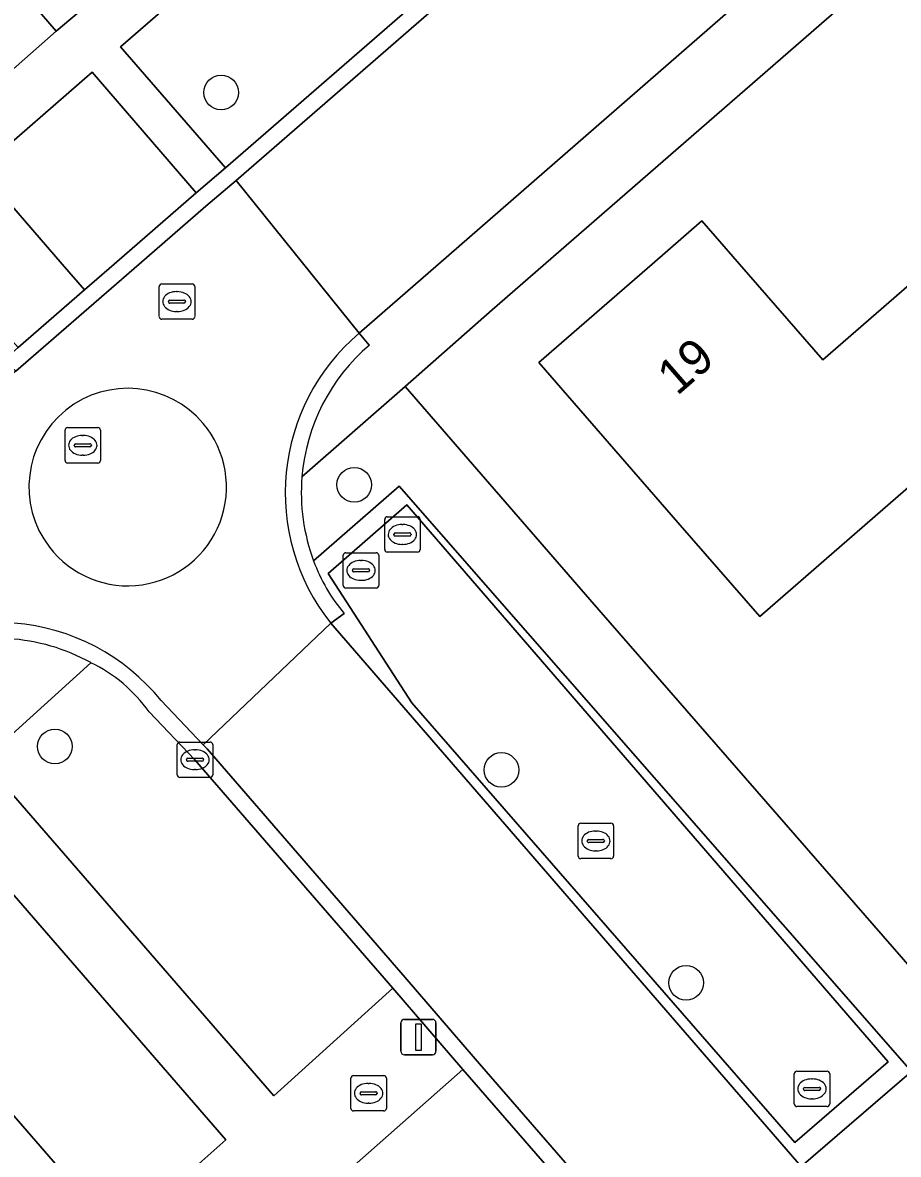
# Model space of a CAD drawing. Extents: x 155887 to 156869, y 383880 to 384678.
# Drawn here: x 156547.97 to 156572.68, y 384224.88 to 384256.81 of the extents above; entities that cross this region are included whole.
import ezdxf

# ---------------------------------------------------------------- set-up
doc = ezdxf.new("R2010")
doc.units = 0
for name, color, linetype in [('IMGEO_Boom', 7, 'Continuous'), ('IMGEO_Erf', 7, 'Continuous'), ('IMGEO_Greppel_droge_sloot', 7, 'Continuous'), ('IMGEO_Groenvoorziening', 7, 'Continuous'), ('IMGEO_Kolk', 7, 'Continuous'), ('IMGEO_Lichtmast', 7, 'Continuous'), ('IMGEO_Pand', 7, 'Continuous'), ('IMGEO_Pand_nummerreeks', 7, 'Continuous'), ('IMGEO_Parkeervlak_open', 7, 'Continuous'), ('IMGEO_Rijbaan_lokaal_gesloten', 7, 'Continuous'), ('IMGEO_Rijbaan_lokaal_open', 7, 'Continuous'), ('IMGEO_Rioolput', 7, 'Continuous'), ('IMGEO_Voetpad_open', 7, 'Continuous')]:
    doc.layers.add(name, color=color, linetype=linetype)

msp = doc.modelspace()

# ---------------------------------------------------------------- linework, layer by layer
at = {"layer": 'IMGEO_Boom'}
for centre in [(156553.569, 384254.839), (156557.327, 384243.771), (156548.879, 384236.387), (156561.479, 384235.725), (156566.689, 384229.719)]:
    msp.add_circle(centre, 0.489, dxfattribs=at)
at = {"layer": 'IMGEO_Erf'}
msp.add_lwpolyline([(156594.345, 384277.515), (156561.215, 384248.704), (156558.76, 384246.548), (156563.978, 384240.532), (156574.484, 384228.473), (156587.627, 384239.917), (156586.646, 384241.04), (156581.737, 384246.69), (156578.131, 384243.558), (156577.527, 384243.033), (156575.401, 384241.186), (156573.109, 384243.825), (156568.767, 384240.052), (156566.458, 384242.709), (156562.538, 384247.22), (156565.732, 384250), (156567.133, 384251.22), (156568.194, 384250), (156570.545, 384247.296), (156572.983, 384249.416), (156573.655, 384250), (156577.743, 384253.555), (156580.226, 384255.714), (156576.801, 384259.602)], dxfattribs=at)
at = {"layer": 'IMGEO_Greppel_droge_sloot'}
msp.add_lwpolyline([(156569.76, 384225.216), (156572.388, 384227.485), (156558.809, 384243.203), (156556.589, 384241.267), (156558.952, 384237.62)], close=True, dxfattribs=at)
at = {"layer": 'IMGEO_Groenvoorziening'}
for points in [[(156542.839, 384263.604), (156540.033, 384261.326), (156540.64, 384260.627), (156540.212, 384260.209), (156545.764, 384253.8), (156548.914, 384256.57)], [(156549.928, 384255.411), (156546.774, 384252.671), (156549.083, 384250), (156549.715, 384249.269), (156550.555, 384250), (156552.862, 384252.007)], [(156558.809, 384243.203), (156572.388, 384227.485), (156569.76, 384225.216), (156558.952, 384237.62), (156556.589, 384241.267)], [(156550.654, 384222.583), (156553.701, 384225.286), (156544.066, 384236.402), (156540.977, 384233.732), (156543.926, 384230.326), (156544.012, 384230.409), (156544.577, 384229.751), (156544.493, 384229.68)]]:
    msp.add_lwpolyline(points, close=True, dxfattribs=at)
for points in [[(156558.594, 384243.734), (156556.18, 384241.625)], [(156557.044, 384240.143), (156556.665, 384239.864), (156569.935, 384224.54), (156573.048, 384227.214), (156558.594, 384243.734)]]:
    msp.add_lwpolyline(points, dxfattribs=at)
msp.add_arc((156560.678, 384243.254), 4.784, 199.913, 220.571, dxfattribs=at)
at = {"layer": 'IMGEO_Kolk'}
for p, q in [((156558.185, 384241.943), (156558.185, 384242.795)), ((156558.26, 384242.869), (156559.112, 384242.869)), ((156559.186, 384242.795), (156559.186, 384241.943)), ((156558.487, 384242.412), (156558.885, 384242.412)), ((156558.673, 384242.649), (156558.698, 384242.649)), ((156558.444, 384242.363), (156558.444, 384242.375)), ((156558.882, 384242.326), (156558.484, 384242.326)), ((156558.696, 384242.089), (156558.671, 384242.089)), ((156558.928, 384242.375), (156558.928, 384242.363)), ((156557.017, 384240.929), (156557.017, 384241.781)), ((156557.092, 384241.855), (156557.944, 384241.855)), ((156558.018, 384241.781), (156558.018, 384240.929)), ((156559.112, 384241.869), (156558.26, 384241.869)), ((156557.505, 384241.635), (156557.53, 384241.635)), ((156557.276, 384241.349), (156557.276, 384241.361)), ((156557.714, 384241.312), (156557.316, 384241.312)), ((156557.319, 384241.398), (156557.717, 384241.398)), ((156557.76, 384241.361), (156557.76, 384241.349)), ((156557.944, 384240.855), (156557.092, 384240.855)), ((156557.528, 384241.075), (156557.503, 384241.075)), ((156552.332, 384235.587), (156552.332, 384236.439)), ((156552.407, 384236.513), (156553.259, 384236.513)), ((156553.333, 384236.439), (156553.333, 384235.587)), ((156552.591, 384236.007), (156552.591, 384236.019)), ((156552.634, 384236.056), (156553.032, 384236.056)), ((156552.82, 384236.293), (156552.845, 384236.293)), ((156553.075, 384236.019), (156553.075, 384236.007)), ((156553.029, 384235.97), (156552.631, 384235.97)), ((156552.843, 384235.733), (156552.818, 384235.733)), ((156553.259, 384235.513), (156552.407, 384235.513)), ((156563.644, 384233.296), (156563.644, 384234.148)), ((156563.719, 384234.222), (156564.571, 384234.222)), ((156564.645, 384234.148), (156564.645, 384233.296)), ((156564.132, 384234.002), (156564.157, 384234.002)), ((156563.903, 384233.716), (156563.903, 384233.728)), ((156564.341, 384233.679), (156563.943, 384233.679)), ((156563.946, 384233.765), (156564.344, 384233.765)), ((156564.387, 384233.728), (156564.387, 384233.716)), ((156564.571, 384233.222), (156563.719, 384233.222)), ((156564.155, 384233.442), (156564.13, 384233.442)), ((156569.741, 384226.3), (156569.741, 384227.152)), ((156569.816, 384227.226), (156570.668, 384227.226)), ((156570.742, 384227.152), (156570.742, 384226.3)), ((156570.043, 384226.769), (156570.441, 384226.769)), ((156570.229, 384227.006), (156570.254, 384227.006)), ((156570, 384226.72), (156570, 384226.732)), ((156570.438, 384226.683), (156570.04, 384226.683)), ((156570.252, 384226.446), (156570.227, 384226.446)), ((156570.484, 384226.732), (156570.484, 384226.72)), ((156570.668, 384226.226), (156569.816, 384226.226))]:
    msp.add_line(p, q, dxfattribs=at)
for points in [[(156558.185, 384241.943), (156558.185, 384242.795)], [(156558.26, 384242.869), (156559.112, 384242.869)], [(156559.186, 384242.795), (156559.186, 384241.943)], [(156557.017, 384240.929), (156557.017, 384241.781)], [(156557.092, 384241.855), (156557.944, 384241.855)], [(156558.018, 384241.781), (156558.018, 384240.929)], [(156559.112, 384241.869), (156558.26, 384241.869)], [(156557.944, 384240.855), (156557.092, 384240.855)], [(156552.332, 384235.587), (156552.332, 384236.439)], [(156552.407, 384236.513), (156553.259, 384236.513)], [(156553.333, 384236.439), (156553.333, 384235.587)], [(156553.259, 384235.513), (156552.407, 384235.513)], [(156563.644, 384233.296), (156563.644, 384234.148)], [(156563.719, 384234.222), (156564.571, 384234.222)], [(156564.645, 384234.148), (156564.645, 384233.296)], [(156564.571, 384233.222), (156563.719, 384233.222)], [(156569.741, 384226.3), (156569.741, 384227.152)], [(156569.816, 384227.226), (156570.668, 384227.226)], [(156570.742, 384227.152), (156570.742, 384226.3)], [(156570.668, 384226.226), (156569.816, 384226.226)]]:
    msp.add_lwpolyline(points, dxfattribs=at)
for centre, radius, start, end in [((156558.262, 384242.793), 0.0765, 91.552, 178.448), ((156558.262, 384242.793), 0.0765, 91.552, 178.448), ((156559.11, 384242.793), 0.0765, 1.552, 88.448), ((156559.11, 384242.793), 0.0765, 1.552, 88.448), ((156558.484, 384242.372), 0.0403, 85.8775, 175.7526), ((156558.889, 384242.374), 0.0386, 1.7309, 96.639), ((156558.481, 384242.362), 0.0366, 178.938, 274.7102), ((156558.885, 384242.369), 0.043, 264.8664, 352.4533), ((156557.094, 384241.779), 0.0765, 91.552, 178.448), ((156557.094, 384241.779), 0.0765, 91.552, 178.448), ((156557.942, 384241.779), 0.0765, 1.552, 88.448), ((156557.942, 384241.779), 0.0765, 1.552, 88.448), ((156558.262, 384241.945), 0.0765, 181.552, 268.448), ((156558.262, 384241.945), 0.0765, 181.552, 268.448), ((156559.11, 384241.945), 0.0765, 271.552, 358.448), ((156559.11, 384241.945), 0.0765, 271.552, 358.448), ((156557.316, 384241.358), 0.0403, 85.8775, 175.7526), ((156557.313, 384241.348), 0.0366, 178.938, 274.7102), ((156557.717, 384241.355), 0.043, 264.8664, 352.4533), ((156557.721, 384241.36), 0.0386, 1.7309, 96.639), ((156557.094, 384240.931), 0.0765, 181.552, 268.448), ((156557.094, 384240.931), 0.0765, 181.552, 268.448), ((156557.942, 384240.931), 0.0765, 271.552, 358.448), ((156557.942, 384240.931), 0.0765, 271.552, 358.448), ((156552.409, 384236.437), 0.0765, 91.552, 178.448), ((156552.409, 384236.437), 0.0765, 91.552, 178.448), ((156553.257, 384236.437), 0.0765, 1.552, 88.448), ((156553.257, 384236.437), 0.0765, 1.552, 88.448), ((156552.631, 384236.016), 0.0403, 85.8775, 175.7526), ((156552.628, 384236.006), 0.0366, 178.938, 274.7102), ((156553.032, 384236.013), 0.043, 264.8664, 352.4533), ((156553.036, 384236.018), 0.0386, 1.7309, 96.639), ((156552.409, 384235.589), 0.0765, 181.552, 268.448), ((156552.409, 384235.589), 0.0765, 181.552, 268.448), ((156553.257, 384235.589), 0.0765, 271.552, 358.448), ((156553.257, 384235.589), 0.0765, 271.552, 358.448), ((156563.721, 384234.146), 0.0765, 91.552, 178.448), ((156563.721, 384234.146), 0.0765, 91.552, 178.448), ((156564.569, 384234.146), 0.0765, 1.552, 88.448), ((156564.569, 384234.146), 0.0765, 1.552, 88.448), ((156563.943, 384233.725), 0.0403, 85.8775, 175.7526), ((156563.94, 384233.715), 0.0366, 178.938, 274.7102), ((156564.344, 384233.722), 0.043, 264.8664, 352.4533), ((156564.348, 384233.727), 0.0386, 1.7309, 96.639), ((156563.721, 384233.298), 0.0765, 181.552, 268.448), ((156563.721, 384233.298), 0.0765, 181.552, 268.448), ((156564.569, 384233.298), 0.0765, 271.552, 358.448), ((156564.569, 384233.298), 0.0765, 271.552, 358.448), ((156569.818, 384227.15), 0.0765, 91.552, 178.448), ((156569.818, 384227.15), 0.0765, 91.552, 178.448), ((156570.666, 384227.15), 0.0765, 1.552, 88.448), ((156570.666, 384227.15), 0.0765, 1.552, 88.448), ((156570.04, 384226.729), 0.0403, 85.8775, 175.7526), ((156570.445, 384226.731), 0.0386, 1.7309, 96.639), ((156570.037, 384226.719), 0.0366, 178.938, 274.7102), ((156570.441, 384226.726), 0.043, 264.8664, 352.4533), ((156569.818, 384226.302), 0.0765, 181.552, 268.448), ((156569.818, 384226.302), 0.0765, 181.552, 268.448), ((156570.666, 384226.302), 0.0765, 271.552, 358.448), ((156570.666, 384226.302), 0.0765, 271.552, 358.448)]:
    msp.add_arc(centre, radius, start, end, dxfattribs=at)
for centre, major_axis, ratio, start_param, end_param in [((156558.672, 384242.369), (-0.387, 0.002), 0.722429, 4.712389, 7.853982), ((156558.697, 384242.369), (-0.39, 0.002), 0.717154, 1.570796, 4.712389), ((156557.504, 384241.355), (-0.387, 0.002), 0.722429, 4.712389, 7.853982), ((156557.529, 384241.355), (-0.39, 0.002), 0.717154, 1.570796, 4.712389), ((156552.819, 384236.013), (-0.387, 0.002), 0.722429, 4.712389, 7.853982), ((156552.844, 384236.013), (-0.39, 0.002), 0.717154, 1.570796, 4.712389), ((156564.131, 384233.722), (-0.387, 0.002), 0.722429, 4.712389, 7.853982), ((156564.156, 384233.722), (-0.39, 0.002), 0.717154, 1.570796, 4.712389), ((156570.228, 384226.726), (-0.387, 0.002), 0.722429, 4.712389, 7.853982), ((156570.253, 384226.726), (-0.39, 0.002), 0.717154, 1.570796, 4.712389)]:
    msp.add_ellipse(centre, major_axis=major_axis, ratio=ratio, start_param=start_param, end_param=end_param, dxfattribs=at)
at = {"layer": 'IMGEO_Lichtmast'}
for p, q in [((156558.742, 384228.687), (156559.532, 384228.687)), ((156559.532, 384228.687), (156558.742, 384228.687)), ((156558.642, 384227.787), (156558.642, 384228.587)), ((156558.642, 384228.587), (156558.642, 384227.787)), ((156559.632, 384228.587), (156559.632, 384227.787)), ((156559.632, 384227.787), (156559.632, 384228.587)), ((156559.532, 384227.687), (156558.742, 384227.687)), ((156558.742, 384227.687), (156559.532, 384227.687))]:
    msp.add_line(p, q, dxfattribs=at)
msp.add_lwpolyline([(156559.062, 384228.562), (156559.212, 384228.562), (156559.212, 384227.812), (156559.062, 384227.812), (156559.062, 384228.562)], dxfattribs=at)
for centre, start, end in [((156558.742, 384228.587), 90, 180), ((156558.742, 384228.587), 90, 180), ((156559.532, 384228.587), 0, 90), ((156559.532, 384228.587), 360, 90), ((156558.742, 384227.787), 180, 270), ((156558.742, 384227.787), 180, 270), ((156559.532, 384227.787), 270, 0), ((156559.532, 384227.787), 270, 0)]:
    msp.add_arc(centre, 0.1, start, end, dxfattribs=at)
at = {"layer": 'IMGEO_Pand'}
for points in [[(156577.527, 384243.033), (156578.131, 384243.558), (156572.983, 384249.416), (156570.545, 384247.296), (156568.194, 384250), (156567.133, 384251.22), (156565.732, 384250), (156562.538, 384247.22), (156566.458, 384242.709), (156568.767, 384240.052), (156573.109, 384243.825), (156575.401, 384241.186)], [(156540.909, 384220.491), (156544.678, 384223.764), (156548.151, 384219.765), (156550.732, 384222.006), (156550.831, 384221.892), (156551.072, 384222.102), (156550.654, 384222.583), (156544.493, 384229.68), (156544.577, 384229.751), (156544.012, 384230.409), (156543.926, 384230.326), (156540.977, 384233.732), (156538.702, 384231.752), (156538.912, 384231.511), (156539.236, 384231.792), (156540.023, 384230.887), (156535.551, 384227.004), (156535.323, 384226.806)]]:
    msp.add_lwpolyline(points, close=True, dxfattribs=at)
at = {"layer": 'IMGEO_Parkeervlak_open'}
for points in [[(156571.436, 384268.119), (156568.496, 384271.537), (156550.727, 384256.128), (156553.69, 384252.71)], [(156560.389, 384227.273), (156557, 384224.286), (156567.839, 384211.828), (156571.25, 384214.768)]]:
    msp.add_lwpolyline(points, close=True, dxfattribs=at)
msp.add_lwpolyline([(156549.895, 384238.752), (156546.848, 384235.996), (156555.057, 384226.525), (156558.415, 384229.563), (156552.833, 384236.013), (156551.539, 384237.365)], dxfattribs=at)
msp.add_arc((156547.973, 384234.806), 4.389, 35.6631, 64.03, dxfattribs=at)
at = {"layer": 'IMGEO_Rijbaan_lokaal_gesloten'}
for points in [[(156571.738, 384267.772), (156553.99, 384252.361), (156557.467, 384248.05), (156559.705, 384250), (156595.803, 384281.453)], [(156557.467, 384248.05), (156553.99, 384252.361), (156553.135, 384251.635), (156551.256, 384250), (156547.776, 384246.974), (156547.528, 384246.758), (156546.36, 384245.735), (156545.502, 384244.98), (156537.299, 384237.854), (156529.516, 384231.093), (156523.251, 384225.637), (156500, 384205.436), (156491.733, 384198.254), (156491.055, 384197.674), (156493.377, 384194.981), (156497.577, 384190.155), (156500.691, 384192.754)], [(156551.874, 384237.686), (156553.067, 384236.435), (156556.665, 384239.864)], [(156569.935, 384224.54), (156556.665, 384239.864), (156553.067, 384236.435), (156553.173, 384236.323), (156558.763, 384229.864), (156560.737, 384227.574), (156571.597, 384215.07), (156573.455, 384212.939), (156580.065, 384205.304)]]:
    msp.add_lwpolyline(points, dxfattribs=at)
for centre, radius, start, end in [((156561.286, 384243.544), 5.907, 130.2807, 218.5282), ((156550.934, 384243.707), 2.786, 40.0194, 217.5058), ((156550.936, 384243.706), 2.786, 217.4606, 40.0646), ((156547.249, 384233.935), 5.955, 39.0403, 131.7769)]:
    msp.add_arc(centre, radius, start, end, dxfattribs=at)
at = {"layer": 'IMGEO_Rijbaan_lokaal_open'}
msp.add_lwpolyline([(156571.436, 384268.119), (156553.69, 384252.71), (156552.862, 384252.007), (156550.555, 384250), (156549.715, 384249.269), (156547.845, 384247.642), (156547.442, 384247.292), (156547.776, 384246.974), (156551.256, 384250), (156553.135, 384251.635), (156553.99, 384252.361), (156571.738, 384267.772)], dxfattribs=at)
for centre, start, end in [((156550.934, 384243.707), 40.0194, 217.5058), ((156550.936, 384243.706), 217.4606, 40.0646)]:
    msp.add_arc(centre, 2.786, start, end, dxfattribs=at)
at = {"layer": 'IMGEO_Rioolput'}
for p, q in [((156551.898, 384249.441), (156552.75, 384249.441)), ((156551.823, 384248.515), (156551.823, 384249.367)), ((156552.311, 384249.221), (156552.336, 384249.221)), ((156552.824, 384249.367), (156552.824, 384248.515)), ((156552.082, 384248.935), (156552.082, 384248.947)), ((156552.52, 384248.898), (156552.122, 384248.898)), ((156552.125, 384248.984), (156552.523, 384248.984)), ((156552.566, 384248.947), (156552.566, 384248.935)), ((156552.334, 384248.661), (156552.309, 384248.661)), ((156552.75, 384248.441), (156551.898, 384248.441)), ((156549.166, 384244.459), (156549.166, 384245.311)), ((156549.241, 384245.385), (156550.093, 384245.385)), ((156550.167, 384245.311), (156550.167, 384244.459)), ((156549.654, 384245.165), (156549.679, 384245.165)), ((156549.425, 384244.879), (156549.425, 384244.891)), ((156549.863, 384244.842), (156549.465, 384244.842)), ((156549.468, 384244.928), (156549.866, 384244.928)), ((156549.909, 384244.891), (156549.909, 384244.879)), ((156550.093, 384244.385), (156549.241, 384244.385)), ((156549.677, 384244.605), (156549.652, 384244.605)), ((156557.306, 384227.102), (156558.158, 384227.102)), ((156557.231, 384226.176), (156557.231, 384227.028)), ((156557.719, 384226.882), (156557.744, 384226.882)), ((156558.232, 384227.028), (156558.232, 384226.176)), ((156557.49, 384226.596), (156557.49, 384226.608)), ((156557.928, 384226.559), (156557.53, 384226.559)), ((156557.533, 384226.645), (156557.931, 384226.645)), ((156557.974, 384226.608), (156557.974, 384226.596)), ((156557.742, 384226.322), (156557.717, 384226.322)), ((156558.158, 384226.102), (156557.306, 384226.102))]:
    msp.add_line(p, q, dxfattribs=at)
for points in [[(156551.898, 384249.441), (156552.75, 384249.441)], [(156551.823, 384248.515), (156551.823, 384249.367)], [(156552.824, 384249.367), (156552.824, 384248.515)], [(156552.75, 384248.441), (156551.898, 384248.441)], [(156549.166, 384244.459), (156549.166, 384245.311)], [(156549.241, 384245.385), (156550.093, 384245.385)], [(156550.167, 384245.311), (156550.167, 384244.459)], [(156550.093, 384244.385), (156549.241, 384244.385)], [(156557.306, 384227.102), (156558.158, 384227.102)], [(156557.231, 384226.176), (156557.231, 384227.028)], [(156558.232, 384227.028), (156558.232, 384226.176)], [(156558.158, 384226.102), (156557.306, 384226.102)]]:
    msp.add_lwpolyline(points, dxfattribs=at)
for centre, radius, start, end in [((156551.9, 384249.365), 0.0765, 91.552, 178.448), ((156551.9, 384249.365), 0.0765, 91.552, 178.448), ((156552.748, 384249.365), 0.0765, 1.552, 88.448), ((156552.748, 384249.365), 0.0765, 1.552, 88.448), ((156552.122, 384248.944), 0.0403, 85.8775, 175.7526), ((156552.119, 384248.934), 0.0366, 178.938, 274.7102), ((156552.523, 384248.941), 0.043, 264.8664, 352.4533), ((156552.527, 384248.946), 0.0386, 1.7309, 96.639), ((156551.9, 384248.517), 0.0765, 181.552, 268.448), ((156551.9, 384248.517), 0.0765, 181.552, 268.448), ((156552.748, 384248.517), 0.0765, 271.552, 358.448), ((156552.748, 384248.517), 0.0765, 271.552, 358.448), ((156549.243, 384245.309), 0.0765, 91.552, 178.448), ((156549.243, 384245.309), 0.0765, 91.552, 178.448), ((156550.091, 384245.309), 0.0765, 1.552, 88.448), ((156550.091, 384245.309), 0.0765, 1.552, 88.448), ((156549.465, 384244.888), 0.0403, 85.8775, 175.7526), ((156549.462, 384244.878), 0.0366, 178.938, 274.7102), ((156549.866, 384244.885), 0.043, 264.8664, 352.4533), ((156549.87, 384244.89), 0.0386, 1.7309, 96.639), ((156549.243, 384244.461), 0.0765, 181.552, 268.448), ((156549.243, 384244.461), 0.0765, 181.552, 268.448), ((156550.091, 384244.461), 0.0765, 271.552, 358.448), ((156550.091, 384244.461), 0.0765, 271.552, 358.448), ((156557.308, 384227.026), 0.0765, 91.552, 178.448), ((156557.308, 384227.026), 0.0765, 91.552, 178.448), ((156558.156, 384227.026), 0.0765, 1.552, 88.448), ((156558.156, 384227.026), 0.0765, 1.552, 88.448), ((156557.53, 384226.605), 0.0403, 85.8775, 175.7526), ((156557.527, 384226.595), 0.0366, 178.938, 274.7102), ((156557.931, 384226.602), 0.043, 264.8664, 352.4533), ((156557.935, 384226.607), 0.0386, 1.7309, 96.639), ((156557.308, 384226.178), 0.0765, 181.552, 268.448), ((156557.308, 384226.178), 0.0765, 181.552, 268.448), ((156558.156, 384226.178), 0.0765, 271.552, 358.448), ((156558.156, 384226.178), 0.0765, 271.552, 358.448)]:
    msp.add_arc(centre, radius, start, end, dxfattribs=at)
for centre, major_axis, ratio, start_param, end_param in [((156552.31, 384248.941), (-0.387, 0.002), 0.722429, 4.712389, 7.853982), ((156552.335, 384248.941), (-0.39, 0.002), 0.717154, 1.570796, 4.712389), ((156549.653, 384244.885), (-0.387, 0.002), 0.722429, 4.712389, 7.853982), ((156549.678, 384244.885), (-0.39, 0.002), 0.717154, 1.570796, 4.712389), ((156557.718, 384226.602), (-0.387, 0.002), 0.722429, 4.712389, 7.853982), ((156557.743, 384226.602), (-0.39, 0.002), 0.717154, 1.570796, 4.712389)]:
    msp.add_ellipse(centre, major_axis=major_axis, ratio=ratio, start_param=start_param, end_param=end_param, dxfattribs=at)
at = {"layer": 'IMGEO_Voetpad_open'}
for points in [[(156615.646, 384298.718), (156595.803, 384281.453), (156559.705, 384250), (156557.467, 384248.05), (156557.752, 384247.714)], [(156555.851, 384243.993), (156558.76, 384246.548), (156561.215, 384248.704), (156594.345, 384277.515), (156597.028, 384279.837), (156599.212, 384281.758), (156605.946, 384287.631)], [(156542.839, 384263.604), (156548.914, 384256.57), (156549.742, 384257.27)], [(156538.648, 384258.172), (156543.848, 384252.157), (156544.829, 384251.007), (156545.731, 384250), (156547.845, 384247.642), (156549.715, 384249.269), (156549.083, 384250), (156546.774, 384252.671), (156545.764, 384253.8), (156540.212, 384260.209)], [(156557.752, 384247.714), (156557.467, 384248.05)], [(156575.869, 384226.882), (156574.484, 384228.473), (156563.978, 384240.532), (156558.76, 384246.548), (156555.851, 384243.993)], [(156556.18, 384241.625), (156558.594, 384243.734), (156573.048, 384227.214), (156569.935, 384224.54), (156574.388, 384219.467), (156576.689, 384222.985), (156577.37, 384222.204), (156588.824, 384209.073), (156586.201, 384206.775)], [(156556.665, 384239.864), (156557.044, 384240.143)], [(156547.567, 384239.428), (156544.066, 384236.402), (156553.701, 384225.286), (156550.654, 384222.583), (156551.072, 384222.102), (156551.851, 384221.205), (156552.54, 384220.411), (156555.608, 384223.079), (156556.954, 384221.495), (156553.906, 384218.839), (156554.75, 384217.861), (156557.889, 384220.434), (156563.532, 384213.929), (156560.5, 384211.26), (156561.314, 384210.312), (156561.406, 384210.206), (156564.47, 384212.88), (156566.424, 384210.624), (156563.379, 384207.936), (156564.969, 384206.103), (156565.208, 384205.827), (156568.286, 384208.47), (156578.123, 384197.159), (156581.226, 384199.862)], [(156557, 384224.286), (156560.389, 384227.273), (156558.415, 384229.563), (156555.057, 384226.525), (156546.848, 384235.996), (156549.895, 384238.752)], [(156580.065, 384205.304), (156573.455, 384212.939), (156571.597, 384215.07), (156560.737, 384227.574), (156558.763, 384229.864), (156553.173, 384236.323), (156553.067, 384236.435), (156551.874, 384237.686)], [(156551.539, 384237.365), (156552.833, 384236.013), (156558.415, 384229.563), (156560.389, 384227.273), (156571.25, 384214.768), (156573.108, 384212.637), (156579.717, 384205.003)]]:
    msp.add_lwpolyline(points, dxfattribs=at)
msp.add_lwpolyline([(156571.506, 384274.157), (156589.163, 384289.478), (156588.136, 384290.64), (156575.908, 384279.994), (156570.802, 384275.536), (156570.129, 384274.949), (156567.876, 384273.013), (156567.118, 384272.353), (156561.989, 384267.889), (156549.742, 384257.27), (156548.914, 384256.57), (156545.764, 384253.8), (156546.774, 384252.671), (156549.928, 384255.411), (156552.862, 384252.007), (156553.69, 384252.71), (156550.727, 384256.128), (156568.496, 384271.537)], close=True, dxfattribs=at)
for centre, radius, start, end in [((156561.286, 384243.544), 5.907, 130.2807, 218.5282), ((156561.321, 384243.545), 5.488, 130.5618, 175.3146), ((156561.321, 384243.545), 5.488, 130.5618, 175.3146), ((156561.322, 384243.546), 5.489, 175.332, 200.4876), ((156561.322, 384243.546), 5.489, 175.332, 200.4876), ((156560.678, 384243.254), 4.784, 199.913, 220.571), ((156547.249, 384233.935), 5.955, 39.0403, 131.7769), ((156547.237, 384233.947), 5.491, 61.0561, 86.5596), ((156547.237, 384233.947), 5.491, 61.0561, 86.5596), ((156547.973, 384234.806), 4.389, 35.6631, 64.03)]:
    msp.add_arc(centre, radius, start, end, dxfattribs=at)

# ---------------------------------------------------------------- texts
at = {"layer": 'IMGEO_Pand_nummerreeks'}
msp.add_text('19', height=1, rotation=41.0399, dxfattribs=at).set_placement((156566.435, 384246.263))

doc.saveas('drawing.dxf')
